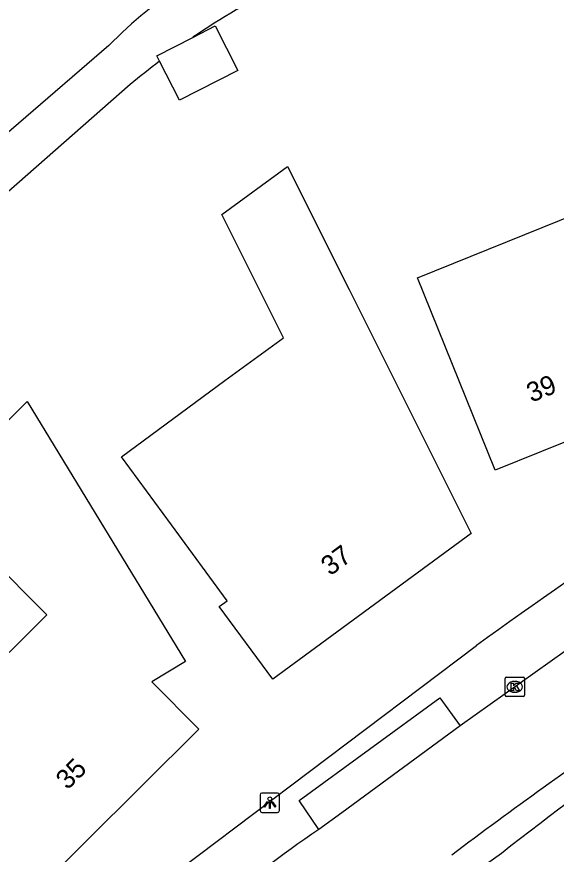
# Model space of a CAD drawing. Extents: x 158474 to 159560, y 388525 to 389605.
# Drawn here: x 158538.37 to 158566.15, y 389121.61 to 389164.76 of the extents above; entities that cross this region are included whole.
import ezdxf

# ---------------------------------------------------------------- set-up
doc = ezdxf.new("R2010")
doc.units = 0
for name, color, linetype in [('IMGEO_Greppel_droge_sloot', 7, 'Continuous'), ('IMGEO_Kolk', 7, 'Continuous'), ('IMGEO_Lichtpunt', 7, 'Continuous'), ('IMGEO_Pand', 7, 'Continuous'), ('IMGEO_Pand_nummerreeks', 7, 'Continuous'), ('IMGEO_Rijbaan_lokaal_open', 7, 'Continuous'), ('IMGEO_Voetpad_open', 7, 'Continuous')]:
    doc.layers.add(name, color=color, linetype=linetype)

msp = doc.modelspace()

# ---------------------------------------------------------------- linework, layer by layer
at = {"layer": 'IMGEO_Greppel_droge_sloot'}
for points in [[(158543.107, 389163.27), (158515.187, 389139.17)], [(158544.21, 389161.265), (158518.431, 389138.608)]]:
    msp.add_lwpolyline(points, dxfattribs=at)
for centre, radius, start, end in [((158559.782, 389146.949), 23.333, 110.2218, 135.6152), ((158569.716, 389130.833), 39.707, 116.4918, 124.1364), ((158569.013, 389131.713), 38.581, 127.1366, 130.0071)]:
    msp.add_arc(centre, radius, start, end, dxfattribs=at)
at = {"layer": 'IMGEO_Kolk'}
for p, q in [((158563.517, 389129.809), (158563.517, 389130.661)), ((158563.592, 389130.735), (158564.444, 389130.735)), ((158564.005, 389130.515), (158564.03, 389130.515)), ((158564.518, 389130.661), (158564.518, 389129.809)), ((158564.028, 389129.955), (158564.003, 389129.955)), ((158564.444, 389129.735), (158563.592, 389129.735))]:
    msp.add_line(p, q, dxfattribs=at)
for points in [[(158563.517, 389129.809), (158563.517, 389130.661)], [(158563.592, 389130.735), (158564.444, 389130.735)], [(158563.838, 389130.435), (158563.961, 389130.435), (158563.961, 389130.284), (158564.091, 389130.435), (158564.255, 389130.435), (158564.109, 389130.284), (158564.262, 389130.035), (158564.11, 389130.035), (158564.025, 389130.199), (158563.961, 389130.132), (158563.961, 389130.035), (158563.838, 389130.035), (158563.838, 389130.435)], [(158564.518, 389130.661), (158564.518, 389129.809)], [(158564.444, 389129.735), (158563.592, 389129.735)]]:
    msp.add_lwpolyline(points, dxfattribs=at)
for centre, start, end in [((158563.594, 389130.659), 91.552, 178.448), ((158563.594, 389130.659), 91.552, 178.448), ((158564.442, 389130.659), 1.552, 88.448), ((158564.442, 389130.659), 1.552, 88.448), ((158563.594, 389129.811), 181.552, 268.448), ((158563.594, 389129.811), 181.552, 268.448), ((158564.442, 389129.811), 271.552, 358.448), ((158564.442, 389129.811), 271.552, 358.448)]:
    msp.add_arc(centre, 0.0765, start, end, dxfattribs=at)
for centre, major_axis, ratio, start_param, end_param in [((158564.004, 389130.235), (-0.387, 0.002), 0.722429, 4.712389, 7.853982), ((158564.029, 389130.235), (-0.39, 0.002), 0.717154, 1.570796, 4.712389)]:
    msp.add_ellipse(centre, major_axis=major_axis, ratio=ratio, start_param=start_param, end_param=end_param, dxfattribs=at)
at = {"layer": 'IMGEO_Lichtpunt'}
for p, q in [((158551.806, 389124.768), (158550.998, 389124.768)), ((158551.806, 389124.768), (158550.998, 389124.768)), ((158550.904, 389124.673), (158550.904, 389123.866)), ((158550.904, 389124.673), (158550.904, 389123.866)), ((158551.9, 389123.866), (158551.9, 389124.673)), ((158551.9, 389123.866), (158551.9, 389124.673)), ((158550.998, 389123.772), (158551.806, 389123.772)), ((158550.998, 389123.772), (158551.806, 389123.772))]:
    msp.add_line(p, q, dxfattribs=at)
for points in [[(158551.278, 389124.337), (158551.317, 389124.309), (158551.129, 389124.047), (158551.091, 389124.074), (158551.278, 389124.337)], [(158551.49, 389124.309), (158551.528, 389124.336), (158551.715, 389124.074), (158551.676, 389124.046), (158551.49, 389124.309)], [(158551.38, 389124.289), (158551.427, 389124.289), (158551.427, 389123.967), (158551.38, 389123.967), (158551.38, 389124.289)]]:
    msp.add_lwpolyline(points, dxfattribs=at)
msp.add_circle((158551.403, 389124.471), 0.0994, dxfattribs=at)
for centre, start, end in [((158550.998, 389124.673), 90, 180), ((158550.998, 389124.673), 90, 180), ((158551.806, 389124.673), 0, 90), ((158551.806, 389124.673), 0, 90), ((158550.998, 389123.866), 180, 270), ((158550.998, 389123.866), 180, 270), ((158551.806, 389123.866), 270, 0), ((158551.806, 389123.866), 270, 360)]:
    msp.add_arc(centre, 0.0946, start, end, dxfattribs=at)
at = {"layer": 'IMGEO_Pand'}
for points in [[(158547.434, 389163.698), (158548.587, 389164.287), (158549.757, 389161.996), (158546.747, 389160.46), (158545.721, 389162.47)], [(158545.721, 389162.47), (158545.578, 389162.751), (158547.434, 389163.698)], [(158551.553, 389130.625), (158548.8, 389134.371), (158549.208, 389134.671), (158546.333, 389138.584), (158543.756, 389142.092), (158549.094, 389146.014), (158552.105, 389148.226), (158548.931, 389154.566), (158552.311, 389157.05), (158555.485, 389150.71), (158559.54, 389142.61), (158561.778, 389138.138), (158551.553, 389130.625)], [(158559.003, 389151.304), (158570.963, 389156.136), (158571.934, 389153.732), (158573.807, 389149.096), (158569.009, 389147.158), (158570.167, 389144.292), (158563.005, 389141.399), (158561.132, 389146.035), (158559.003, 389151.304)], [(158535.423, 389122.857), (158532.111, 389126.184), (158539.911, 389133.946), (158533.914, 389139.972), (158538.908, 389144.942), (158547.052, 389131.544), (158545.326, 389130.495), (158547.745, 389128.064), (158538.95, 389119.312), (158535.423, 389122.857)]]:
    msp.add_lwpolyline(points, dxfattribs=at)
at = {"layer": 'IMGEO_Rijbaan_lokaal_open'}
for points in [[(158567.388, 389132.631), (158561.21, 389128.229)], [(158561.21, 389128.229), (158555.108, 389123.746), (158553.919, 389122.886)]]:
    msp.add_lwpolyline(points, dxfattribs=at)
for centre, radius, start, end in [((158652.848, 389008.57), 144.227, 120.44216, 128.36399), ((158728.562, 388898.693), 278.974, 124.57036, 126.97302), ((158585.182, 389076.491), 55.946, 123.9739, 131.0755), ((158695.946, 388933.292), 230.363, 125.14664, 129.13621)]:
    msp.add_arc(centre, radius, start, end, dxfattribs=at)
at = {"layer": 'IMGEO_Voetpad_open'}
for points in [[(158544.847, 389119.389), (158562.051, 389132.373)], [(158553.919, 389122.886), (158552.921, 389124.378), (158560.156, 389129.669), (158561.21, 389128.229)]]:
    msp.add_lwpolyline(points, dxfattribs=at)
msp.add_arc((158765.685, 388849.558), 348.499, 122.05467, 125.75483, dxfattribs=at)

# ---------------------------------------------------------------- texts
at = {"layer": 'IMGEO_Pand_nummerreeks'}
for s, rotation, p in [('39', 21.9956, (158564.876, 389144.872)), ('37', 36.3072, (158554.507, 389135.923)), ('35', 44.8596, (158540.985, 389124.892))]:
    msp.add_text(s, height=1, rotation=rotation, dxfattribs=at).set_placement(p)

doc.saveas('drawing.dxf')
